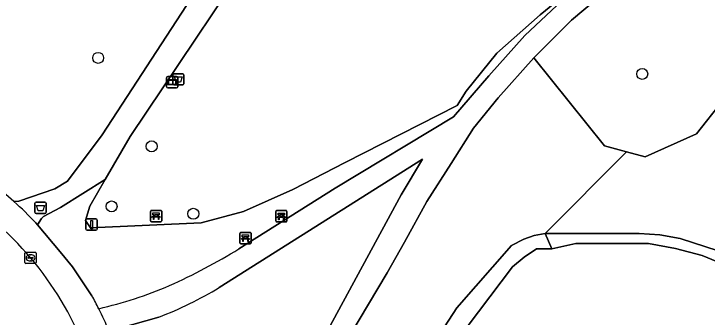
# Model space of a CAD drawing. Extents: x 160349 to 161355, y 381727 to 382854.
# Drawn here: x 160890.7 to 160952.5, y 381897.5 to 381924.5 of the extents above; entities that cross this region are included whole.
import ezdxf

# ---------------------------------------------------------------- set-up
doc = ezdxf.new("R2010")
doc.units = 0
for name, color, linetype in [('IMGEO_Afvalbak', 7, 'Continuous'), ('IMGEO_Bank', 7, 'Continuous'), ('IMGEO_Boom', 7, 'Continuous'), ('IMGEO_Groenvoorziening', 7, 'Continuous'), ('IMGEO_Hek', 7, 'Continuous'), ('IMGEO_Informatiebord', 7, 'Continuous'), ('IMGEO_Kolk', 7, 'Continuous'), ('IMGEO_Oever', 7, 'Continuous'), ('IMGEO_Rijbaan_lokaal_open', 7, 'Continuous'), ('IMGEO_Verkeersbordpaal', 7, 'Continuous'), ('IMGEO_Voetpad_gesloten', 7, 'Continuous'), ('IMGEO_Voetpad_open', 7, 'Continuous'), ('IMGEO_Waterloop', 7, 'Continuous')]:
    doc.layers.add(name, color=color, linetype=linetype)

msp = doc.modelspace()

# ---------------------------------------------------------------- linework, layer by layer
at = {"layer": 'IMGEO_Afvalbak'}
for p, q in [((160904.834, 381918.319), (160904.834, 381919.119)), ((160904.834, 381919.119), (160904.834, 381918.319)), ((160904.934, 381919.219), (160905.724, 381919.219)), ((160905.724, 381919.219), (160904.934, 381919.219)), ((160905.824, 381919.119), (160905.824, 381918.319)), ((160905.824, 381918.319), (160905.824, 381919.119)), ((160905.724, 381918.219), (160904.934, 381918.219)), ((160904.934, 381918.219), (160905.724, 381918.219)), ((160892.551, 381906.878), (160892.551, 381907.678)), ((160892.551, 381907.678), (160892.551, 381906.878)), ((160892.651, 381907.778), (160893.441, 381907.778)), ((160893.441, 381907.778), (160892.651, 381907.778)), ((160893.541, 381907.678), (160893.541, 381906.878)), ((160893.541, 381906.878), (160893.541, 381907.678)), ((160893.441, 381906.778), (160892.651, 381906.778)), ((160892.651, 381906.778), (160893.441, 381906.778))]:
    msp.add_line(p, q, dxfattribs=at)
for points in [[(160904.977, 381918.933), (160905.681, 381918.933), (160905.532, 381918.463), (160905.126, 381918.463), (160904.977, 381918.933)], [(160892.694, 381907.492), (160893.398, 381907.492), (160893.249, 381907.022), (160892.843, 381907.022), (160892.694, 381907.492)]]:
    msp.add_lwpolyline(points, dxfattribs=at)
for centre, start, end in [((160904.934, 381919.119), 90, 180), ((160904.934, 381919.119), 90, 180), ((160905.724, 381919.119), 0, 90), ((160905.724, 381919.119), 360, 90), ((160904.934, 381918.319), 180, 270), ((160904.934, 381918.319), 180, 270), ((160905.724, 381918.319), 270, 0), ((160905.724, 381918.319), 270, 0), ((160892.651, 381907.678), 90, 180), ((160892.651, 381907.678), 90, 180), ((160893.441, 381907.678), 0, 90), ((160893.441, 381907.678), 360, 90), ((160892.651, 381906.878), 180, 270), ((160892.651, 381906.878), 180, 270), ((160893.441, 381906.878), 270, 0), ((160893.441, 381906.878), 270, 0)]:
    msp.add_arc(centre, 0.1, start, end, dxfattribs=at)
at = {"layer": 'IMGEO_Bank'}
for p, q in [((160902.923, 381907.042), (160903.764, 381907.042)), ((160903.764, 381907.042), (160902.923, 381907.042)), ((160914.089, 381907.028), (160914.93, 381907.028)), ((160914.93, 381907.028), (160914.089, 381907.028)), ((160902.848, 381906.117), (160902.848, 381906.958)), ((160902.848, 381906.958), (160902.848, 381906.117)), ((160903.545, 381906.44), (160903.152, 381906.44)), ((160903.157, 381906.548), (160903.157, 381906.654)), ((160903.201, 381906.654), (160903.201, 381906.548)), ((160903.489, 381906.66), (160903.207, 381906.66)), ((160903.207, 381906.542), (160903.489, 381906.542)), ((160903.495, 381906.548), (160903.495, 381906.654)), ((160903.539, 381906.654), (160903.539, 381906.548)), ((160903.848, 381906.967), (160903.848, 381906.126)), ((160903.848, 381906.126), (160903.848, 381906.967)), ((160914.014, 381906.103), (160914.014, 381906.944)), ((160914.014, 381906.944), (160914.014, 381906.103)), ((160914.711, 381906.426), (160914.318, 381906.426)), ((160914.323, 381906.534), (160914.323, 381906.64)), ((160914.367, 381906.64), (160914.367, 381906.534)), ((160914.655, 381906.646), (160914.373, 381906.646)), ((160914.373, 381906.528), (160914.655, 381906.528)), ((160914.661, 381906.534), (160914.661, 381906.64)), ((160914.705, 381906.64), (160914.705, 381906.534)), ((160915.014, 381906.953), (160915.014, 381906.112)), ((160915.014, 381906.112), (160915.014, 381906.953)), ((160903.773, 381906.042), (160902.932, 381906.042)), ((160902.932, 381906.042), (160903.773, 381906.042)), ((160914.939, 381906.028), (160914.098, 381906.028)), ((160914.098, 381906.028), (160914.939, 381906.028)), ((160910.816, 381904.156), (160910.816, 381904.997)), ((160910.816, 381904.997), (160910.816, 381904.156)), ((160910.891, 381905.081), (160911.732, 381905.081)), ((160911.732, 381905.081), (160910.891, 381905.081)), ((160911.125, 381904.587), (160911.125, 381904.693)), ((160911.169, 381904.693), (160911.169, 381904.587)), ((160911.457, 381904.699), (160911.175, 381904.699)), ((160911.175, 381904.581), (160911.457, 381904.581)), ((160911.463, 381904.587), (160911.463, 381904.693)), ((160911.507, 381904.693), (160911.507, 381904.587)), ((160911.816, 381905.006), (160911.816, 381904.165)), ((160911.816, 381904.165), (160911.816, 381905.006)), ((160911.741, 381904.081), (160910.9, 381904.081)), ((160910.9, 381904.081), (160911.741, 381904.081)), ((160911.513, 381904.479), (160911.12, 381904.479))]:
    msp.add_line(p, q, dxfattribs=at)
for points in [[(160903.095, 381906.44), (160902.953, 381906.44), (160903.065, 381906.542), (160903.151, 381906.542)], [(160903.151, 381906.66), (160903.065, 381906.66), (160903.065, 381906.821), (160903.628, 381906.821), (160903.628, 381906.66), (160903.545, 381906.66)], [(160903.145, 381906.433), (160903.145, 381906.226), (160903.102, 381906.226), (160903.102, 381906.433)], [(160903.545, 381906.542), (160903.628, 381906.542), (160903.74, 381906.44), (160903.601, 381906.44)], [(160903.595, 381906.433), (160903.595, 381906.226), (160903.551, 381906.226), (160903.551, 381906.433)], [(160914.261, 381906.426), (160914.119, 381906.426), (160914.231, 381906.528), (160914.317, 381906.528)], [(160914.317, 381906.646), (160914.231, 381906.646), (160914.231, 381906.807), (160914.794, 381906.807), (160914.794, 381906.646), (160914.711, 381906.646)], [(160914.311, 381906.419), (160914.311, 381906.212), (160914.268, 381906.212), (160914.268, 381906.419)], [(160914.711, 381906.528), (160914.794, 381906.528), (160914.906, 381906.426), (160914.767, 381906.426)], [(160914.761, 381906.419), (160914.761, 381906.212), (160914.717, 381906.212), (160914.717, 381906.419)], [(160911.063, 381904.479), (160910.921, 381904.479), (160911.033, 381904.581), (160911.119, 381904.581)], [(160911.119, 381904.699), (160911.033, 381904.699), (160911.033, 381904.86), (160911.596, 381904.86), (160911.596, 381904.699), (160911.513, 381904.699)], [(160911.513, 381904.581), (160911.596, 381904.581), (160911.708, 381904.479), (160911.569, 381904.479)], [(160911.113, 381904.472), (160911.113, 381904.265), (160911.07, 381904.265), (160911.07, 381904.472)], [(160911.563, 381904.472), (160911.563, 381904.265), (160911.519, 381904.265), (160911.519, 381904.472)]]:
    msp.add_lwpolyline(points, dxfattribs=at)
for centre, radius, start, end in [((160902.926, 381906.964), 0.0779, 92.4484, 184.28452), ((160902.926, 381906.964), 0.0779, 92.4484, 184.28452), ((160903.77, 381906.964), 0.0779, 2.4484, 94.28452), ((160903.77, 381906.964), 0.0779, 2.4484, 94.28452), ((160914.092, 381906.95), 0.0779, 92.4484, 184.28452), ((160914.092, 381906.95), 0.0779, 92.4484, 184.28452), ((160914.936, 381906.95), 0.0779, 2.4484, 94.28452), ((160914.936, 381906.95), 0.0779, 2.4484, 94.28452), ((160903.095, 381906.433), 0.00671, 2.89567, 87.10433), ((160903.152, 381906.433), 0.00671, 92.89567, 177.10433), ((160903.15, 381906.653), 0.00671, 2.89567, 87.10433), ((160903.15, 381906.549), 0.00671, 272.89567, 357.10433), ((160903.207, 381906.653), 0.00671, 92.89567, 177.10433), ((160903.207, 381906.549), 0.00671, 182.89567, 267.10433), ((160903.489, 381906.653), 0.00671, 2.89567, 87.10433), ((160903.489, 381906.549), 0.00671, 272.89567, 357.10433), ((160903.546, 381906.653), 0.00671, 92.89567, 177.10433), ((160903.546, 381906.549), 0.00671, 182.89567, 267.10433), ((160903.544, 381906.433), 0.00671, 2.89567, 87.10433), ((160903.601, 381906.433), 0.00671, 92.89567, 177.10433), ((160914.261, 381906.419), 0.00671, 2.89567, 87.10433), ((160914.318, 381906.419), 0.00671, 92.89567, 177.10433), ((160914.316, 381906.639), 0.00671, 2.89567, 87.10433), ((160914.316, 381906.535), 0.00671, 272.89567, 357.10433), ((160914.373, 381906.639), 0.00671, 92.89567, 177.10433), ((160914.373, 381906.535), 0.00671, 182.89567, 267.10433), ((160914.655, 381906.639), 0.00671, 2.89567, 87.10433), ((160914.655, 381906.535), 0.00671, 272.89567, 357.10433), ((160914.712, 381906.639), 0.00671, 92.89567, 177.10433), ((160914.712, 381906.535), 0.00671, 182.89567, 267.10433), ((160914.71, 381906.419), 0.00671, 2.89567, 87.10433), ((160914.767, 381906.419), 0.00671, 92.89567, 177.10433), ((160902.926, 381906.12), 0.0779, 182.4484, 274.28452), ((160902.926, 381906.12), 0.0779, 182.4484, 274.28452), ((160903.77, 381906.12), 0.0779, 272.4484, 4.28452), ((160903.77, 381906.12), 0.0779, 272.4484, 4.28452), ((160914.092, 381906.106), 0.0779, 182.4484, 274.28452), ((160914.092, 381906.106), 0.0779, 182.4484, 274.28452), ((160914.936, 381906.106), 0.0779, 272.4484, 4.28452), ((160914.936, 381906.106), 0.0779, 272.4484, 4.28452), ((160910.894, 381905.003), 0.0779, 92.4484, 184.28452), ((160910.894, 381905.003), 0.0779, 92.4484, 184.28452), ((160911.118, 381904.692), 0.00671, 2.89567, 87.10433), ((160911.118, 381904.588), 0.00671, 272.89567, 357.10433), ((160911.175, 381904.692), 0.00671, 92.89567, 177.10433), ((160911.175, 381904.588), 0.00671, 182.89567, 267.10433), ((160911.457, 381904.692), 0.00671, 2.89567, 87.10433), ((160911.457, 381904.588), 0.00671, 272.89567, 357.10433), ((160911.514, 381904.692), 0.00671, 92.89567, 177.10433), ((160911.514, 381904.588), 0.00671, 182.89567, 267.10433), ((160911.738, 381905.003), 0.0779, 2.4484, 94.28452), ((160911.738, 381905.003), 0.0779, 2.4484, 94.28452), ((160910.894, 381904.159), 0.0779, 182.4484, 274.28452), ((160910.894, 381904.159), 0.0779, 182.4484, 274.28452), ((160911.063, 381904.472), 0.00671, 2.89567, 87.10433), ((160911.12, 381904.472), 0.00671, 92.89567, 177.10433), ((160911.512, 381904.472), 0.00671, 2.89567, 87.10433), ((160911.569, 381904.472), 0.00671, 92.89567, 177.10433), ((160911.738, 381904.159), 0.0779, 272.4484, 4.28452), ((160911.738, 381904.159), 0.0779, 272.4484, 4.28452)]:
    msp.add_arc(centre, radius, start, end, dxfattribs=at)
at = {"layer": 'IMGEO_Boom'}
for centre in [(160898.185, 381920.631), (160946.685, 381919.203), (160902.958, 381912.748), (160899.379, 381907.402), (160906.665, 381906.745)]:
    msp.add_circle(centre, 0.489, dxfattribs=at)
at = {"layer": 'IMGEO_Groenvoorziening'}
for points in [[(160890.677, 381907.844), (160891.108, 381907.876), (160894.311, 381908.969), (160895.463, 381909.644), (160898.554, 381913.782), (160906.494, 381926.014), (160914.767, 381938.069), (160926.176, 381953.998), (160935.546, 381965.997), (160951.842, 381983.726)], [(160992.002, 381949.829), (160984.883, 381945.705), (160979.516, 381942.065), (160974.745, 381937.673), (160970.928, 381933.552), (160962.404, 381925.739), (160957.726, 381920.965), (160953.864, 381916.825), (160951.538, 381913.879), (160946.957, 381911.826), (160945.29, 381912.272), (160938.043, 381904.993), (160946.418, 381904.993), (160948.253, 381904.878), (160950.058, 381904.53), (160955.657, 381902.738), (160961.738, 381900.606), (160964.909, 381899.12), (160967.529, 381898.191), (160968.714, 381896.674)], [(160914.213, 381933.244), (160901.024, 381913.637), (160898.815, 381909.801), (160897.446, 381907.422), (160897.042, 381906.157), (160897.486, 381905.484), (160907.355, 381905.95), (160911.145, 381906.939), (160915.535, 381908.917), (160920.197, 381911.302), (160930.195, 381916.39), (160930.993, 381917.655), (160933.714, 381921.06), (160937.584, 381924.456), (160940.628, 381926.959)], [(160910.737, 381903.614), (160919.321, 381909.026), (160929.875, 381915.366), (160933.007, 381919.026), (160936.217, 381922.635), (160942.376, 381928.401)], [(160940.628, 381926.959), (160937.584, 381924.456), (160933.714, 381921.06), (160930.993, 381917.655), (160930.195, 381916.39), (160920.197, 381911.302), (160915.535, 381908.917), (160911.145, 381906.939), (160907.355, 381905.95), (160897.486, 381905.484), (160897.042, 381906.157), (160897.446, 381907.422), (160898.815, 381909.801), (160894.834, 381907.311), (160893.306, 381906.492), (160893.119, 381906.328), (160892.788, 381905.75), (160894.796, 381903.351), (160895.9, 381902.032), (160897.631, 381899.452)], [(160918.295, 381895.729), (160925.202, 381908.44), (160927.111, 381911.607), (160908.981, 381900.176)], [(160903.596, 381897.542), (160899.16, 381896.294)]]:
    msp.add_lwpolyline(points, dxfattribs=at)
for points in [[(160974.745, 381937.673), (160979.516, 381942.065), (160984.883, 381945.705), (160992.002, 381949.829), (160994.066, 381952.575), (160996.299, 381955.547), (160995.935, 381961.456), (160994.814, 381963.36), (160990.967, 381961.43), (160989.233, 381960.371), (160964.43, 381943.564), (160957.917, 381938.49), (160949.005, 381931.241), (160940.386, 381923.999), (160937.009, 381920.64), (160943.324, 381912.797), (160945.29, 381912.272), (160946.957, 381911.826), (160951.538, 381913.879), (160953.864, 381916.825), (160957.726, 381920.965), (160962.404, 381925.739), (160970.928, 381933.552)], [(160935.028, 381903.924), (160936.125, 381904.481), (160937.06, 381904.826), (160938.043, 381904.993), (160945.29, 381912.272), (160943.324, 381912.797), (160937.009, 381920.64), (160933.856, 381917.079), (160931.653, 381914.37), (160929.649, 381911.228), (160927.496, 381907.84), (160925.498, 381904.208), (160923.934, 381901.484), (160920.629, 381895.917), (160917.553, 381889.064), (160925.519, 381887.488), (160926.012, 381890.135), (160926.891, 381892.594), (160927.953, 381894.979), (160930.157, 381898.36)]]:
    msp.add_lwpolyline(points, close=True, dxfattribs=at)
for centre, radius, start, end in [((160864.348, 381878.838), 39.174, 47.76992, 51.48726), ((160878.892, 381956.371), 61.623, 294.60689, 301.11614), ((160889.195, 381936.774), 39.534, 283.22245, 292.85604), ((160891.202, 381929.703), 34.466, 291.07593, 301.05395), ((160862.415, 381880.348), 40.064, 26.6023, 28.47977)]:
    msp.add_arc(centre, radius, start, end, dxfattribs=at)
at = {"layer": 'IMGEO_Hek'}
for points in [[(160898.815, 381909.801), (160901.024, 381913.637), (160914.213, 381933.244), (160926.84, 381951.227), (160935.94, 381962.961), (160943.189, 381971.147)], [(160942.376, 381928.401), (160940.628, 381926.959), (160937.584, 381924.456)], [(160937.584, 381924.456), (160933.714, 381921.06), (160930.993, 381917.655)], [(160930.993, 381917.655), (160930.195, 381916.39), (160920.197, 381911.302), (160915.535, 381908.917)], [(160897.042, 381906.157), (160897.446, 381907.422), (160898.815, 381909.801)], [(160915.535, 381908.917), (160911.145, 381906.939), (160907.355, 381905.95)], [(160897.486, 381905.484), (160897.042, 381906.157)], [(160907.355, 381905.95), (160897.486, 381905.484)]]:
    msp.add_lwpolyline(points, dxfattribs=at)
at = {"layer": 'IMGEO_Informatiebord'}
for p, q in [((160904.289, 381918.06), (160904.289, 381918.86)), ((160904.289, 381918.86), (160904.289, 381918.06)), ((160904.389, 381918.96), (160905.179, 381918.96)), ((160905.179, 381918.96), (160904.389, 381918.96)), ((160905.279, 381918.86), (160905.279, 381918.06)), ((160905.279, 381918.06), (160905.279, 381918.86)), ((160905.179, 381917.96), (160904.389, 381917.96)), ((160904.389, 381917.96), (160905.179, 381917.96))]:
    msp.add_line(p, q, dxfattribs=at)
for points in [[(160904.39, 381918.692), (160905.178, 381918.692), (160905.178, 381918.228), (160904.39, 381918.228), (160904.39, 381918.692)], [(160904.455, 381918.627), (160904.455, 381918.293), (160905.113, 381918.293), (160905.113, 381918.627), (160904.455, 381918.627)]]:
    msp.add_lwpolyline(points, dxfattribs=at)
for centre, start, end in [((160904.389, 381918.86), 90, 180), ((160904.389, 381918.86), 90, 180), ((160905.179, 381918.86), 0, 90), ((160905.179, 381918.86), 360, 90), ((160904.389, 381918.06), 180, 270), ((160904.389, 381918.06), 180, 270), ((160905.179, 381918.06), 270, 0), ((160905.179, 381918.06), 270, 0)]:
    msp.add_arc(centre, 0.1, start, end, dxfattribs=at)
at = {"layer": 'IMGEO_Kolk'}
for p, q in [((160891.733, 381903.323), (160892.585, 381903.323)), ((160891.658, 381902.397), (160891.658, 381903.249)), ((160891.917, 381902.817), (160891.917, 381902.829)), ((160892.355, 381902.78), (160891.957, 381902.78)), ((160891.96, 381902.866), (160892.358, 381902.866)), ((160892.146, 381903.103), (160892.171, 381903.103)), ((160892.401, 381902.829), (160892.401, 381902.817)), ((160892.659, 381903.249), (160892.659, 381902.397)), ((160892.585, 381902.323), (160891.733, 381902.323)), ((160892.169, 381902.543), (160892.144, 381902.543))]:
    msp.add_line(p, q, dxfattribs=at)
for points in [[(160891.733, 381903.323), (160892.585, 381903.323)], [(160891.658, 381902.397), (160891.658, 381903.249)], [(160892.659, 381903.249), (160892.659, 381902.397)], [(160892.585, 381902.323), (160891.733, 381902.323)]]:
    msp.add_lwpolyline(points, dxfattribs=at)
for centre, radius, start, end in [((160891.735, 381903.247), 0.0765, 91.55205, 178.44795), ((160891.735, 381903.247), 0.0765, 91.55205, 178.44795), ((160892.583, 381903.247), 0.0765, 1.55205, 88.44795), ((160892.583, 381903.247), 0.0765, 1.55205, 88.44795), ((160891.957, 381902.826), 0.0403, 85.87752, 175.75265), ((160891.954, 381902.816), 0.0366, 178.93798, 274.71019), ((160892.358, 381902.823), 0.043, 264.86636, 352.45326), ((160892.362, 381902.828), 0.0386, 1.73085, 96.63898), ((160891.735, 381902.399), 0.0765, 181.55205, 268.44795), ((160891.735, 381902.399), 0.0765, 181.55205, 268.44795), ((160892.583, 381902.399), 0.0765, 271.55205, 358.44795), ((160892.583, 381902.399), 0.0765, 271.55205, 358.44795)]:
    msp.add_arc(centre, radius, start, end, dxfattribs=at)
for centre, major_axis, ratio, start_param, end_param in [((160892.145, 381902.823), (-0.387, 0.002), 0.722429, 4.712389, 7.853982), ((160892.17, 381902.823), (-0.39, 0.002), 0.717154, 1.570796, 4.712389)]:
    msp.add_ellipse(centre, major_axis=major_axis, ratio=ratio, start_param=start_param, end_param=end_param, dxfattribs=at)
at = {"layer": 'IMGEO_Oever'}
for points in [[(160931.094, 381896.663), (160935.109, 381902.008), (160936.152, 381902.87), (160937.274, 381903.625), (160938.627, 381903.625), (160938.043, 381904.993), (160937.06, 381904.826), (160936.125, 381904.481), (160935.028, 381903.924), (160930.157, 381898.36), (160927.953, 381894.979), (160926.891, 381892.594), (160926.012, 381890.135), (160925.519, 381887.488), (160925.26, 381884.808), (160925.479, 381863.282), (160925.011, 381852.831), (160924.677, 381849.359), (160927.786, 381848.446), (160927.984, 381860.863), (160927.714, 381874.518)], [(160968.714, 381896.674), (160967.529, 381898.191), (160964.909, 381899.12), (160961.738, 381900.606), (160955.657, 381902.738), (160950.058, 381904.53), (160948.253, 381904.878), (160946.418, 381904.993), (160938.043, 381904.993), (160938.627, 381903.625), (160940.763, 381904.096), (160947.26, 381904.096), (160949.66, 381903.66), (160952.019, 381903.041), (160954.27, 381902.105), (160957.985, 381900.896), (160961.002, 381899.514), (160964.819, 381898.132), (160966.964, 381897.041)]]:
    msp.add_lwpolyline(points, dxfattribs=at)
at = {"layer": 'IMGEO_Rijbaan_lokaal_open'}
for centre, radius, start, end in [((160869.821, 381883.91), 29.268, 28.81206, 46.99441), ((160865.081, 381881.691), 34.492, 8.8672, 28.24614)]:
    msp.add_arc(centre, radius, start, end, dxfattribs=at)
at = {"layer": 'IMGEO_Verkeersbordpaal'}
for p, q in [((160897.099, 381905.385), (160897.099, 381906.185)), ((160897.099, 381906.185), (160897.099, 381905.385)), ((160897.199, 381906.285), (160897.989, 381906.285)), ((160897.989, 381906.285), (160897.199, 381906.285)), ((160898.089, 381906.185), (160898.089, 381905.385)), ((160898.089, 381905.385), (160898.089, 381906.185)), ((160897.989, 381905.285), (160897.199, 381905.285)), ((160897.199, 381905.285), (160897.989, 381905.285))]:
    msp.add_line(p, q, dxfattribs=at)
msp.add_lwpolyline([(160897.519, 381906.16), (160897.669, 381906.16), (160897.669, 381905.41), (160897.519, 381905.41), (160897.519, 381906.16)], dxfattribs=at)
for centre, start, end in [((160897.199, 381906.185), 90, 180), ((160897.199, 381906.185), 90, 180), ((160897.989, 381906.185), 0, 90), ((160897.989, 381906.185), 360, 90), ((160897.199, 381905.385), 180, 270), ((160897.199, 381905.385), 180, 270), ((160897.989, 381905.385), 270, 0), ((160897.989, 381905.385), 270, 0)]:
    msp.add_arc(centre, 0.1, start, end, dxfattribs=at)
at = {"layer": 'IMGEO_Voetpad_gesloten'}
for points in [[(160994.375, 382026.192), (160987.697, 382019.509), (160971.09, 382003.681), (160952.645, 381984.6), (160951.842, 381983.726), (160935.546, 381965.997), (160926.176, 381953.998), (160914.767, 381938.069), (160906.494, 381926.014), (160898.554, 381913.782), (160895.463, 381909.644), (160894.311, 381908.969), (160891.108, 381907.876), (160890.677, 381907.844)], [(160892.632, 381905.937), (160892.788, 381905.75), (160893.119, 381906.328), (160893.306, 381906.492), (160894.834, 381907.311), (160898.815, 381909.801), (160901.024, 381913.637), (160914.213, 381933.244), (160926.84, 381951.227), (160935.94, 381962.961), (160943.189, 381971.147), (160950.642, 381979.531), (160976.91, 382006.573), (160995.662, 382024.232)], [(161052.654, 381995.114), (161030.617, 381983.595), (161016.031, 381976.255), (160995.77, 381966.216), (160989.311, 381962.789), (160965.908, 381946.927), (160957.707, 381940.783), (160956.645, 381940.028), (160942.962, 381928.884), (160942.376, 381928.401), (160936.217, 381922.635), (160933.007, 381919.026), (160929.875, 381915.366), (160919.321, 381909.026), (160910.737, 381903.614)], [(160912.578, 381856.039), (160911.905, 381862.88), (160913.608, 381875.564), (160915.398, 381882.621), (160917.553, 381889.064), (160920.629, 381895.917), (160923.934, 381901.484), (160925.498, 381904.208), (160927.496, 381907.84), (160929.649, 381911.228), (160931.653, 381914.37), (160933.856, 381917.079), (160937.009, 381920.64), (160940.386, 381923.999), (160949.005, 381931.241), (160957.917, 381938.49), (160964.43, 381943.564), (160989.233, 381960.371), (160990.967, 381961.43), (160994.814, 381963.36), (161018.328, 381975.157)], [(160908.981, 381900.176), (160927.111, 381911.607), (160925.202, 381908.44), (160918.295, 381895.729)], [(160899.16, 381896.294), (160903.596, 381897.542)]]:
    msp.add_lwpolyline(points, dxfattribs=at)
for centre, radius, start, end in [((160863.186, 381877.705), 40.793, 43.79378, 47.63038), ((160878.892, 381956.371), 61.623, 294.60689, 301.11614), ((160889.195, 381936.774), 39.534, 283.22245, 292.85604), ((160891.202, 381929.703), 34.466, 291.07593, 301.05395), ((160864.77, 381881.603), 37.397, 23.13207, 26.49836)]:
    msp.add_arc(centre, radius, start, end, dxfattribs=at)
at = {"layer": 'IMGEO_Voetpad_open'}
msp.add_lwpolyline([(160897.631, 381899.452), (160895.9, 381902.032), (160894.796, 381903.351), (160892.788, 381905.75), (160892.632, 381905.937)], dxfattribs=at)
for centre, radius, start, end in [((160864.348, 381878.838), 39.174, 47.76992, 51.48726), ((160863.186, 381877.705), 40.793, 43.79378, 47.63038), ((160869.821, 381883.91), 29.268, 28.81206, 46.99441), ((160862.415, 381880.348), 40.064, 26.6023, 28.47977), ((160865.081, 381881.691), 34.492, 8.8672, 28.24614), ((160864.77, 381881.603), 37.397, 23.13207, 26.49836)]:
    msp.add_arc(centre, radius, start, end, dxfattribs=at)
at = {"layer": 'IMGEO_Waterloop'}
msp.add_lwpolyline([(160966.964, 381897.041), (160964.819, 381898.132), (160961.002, 381899.514), (160957.985, 381900.896), (160954.27, 381902.105), (160952.019, 381903.041), (160949.66, 381903.66), (160947.26, 381904.096), (160940.763, 381904.096), (160938.627, 381903.625), (160937.274, 381903.625), (160936.152, 381902.87), (160935.109, 381902.008), (160931.094, 381896.663)], dxfattribs=at)

doc.saveas('drawing.dxf')
